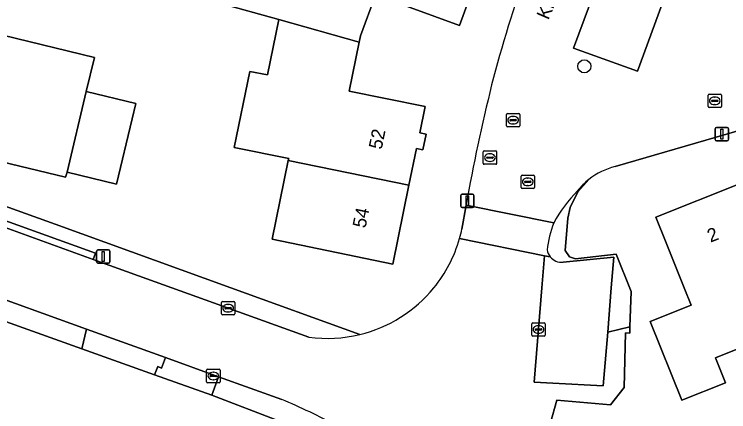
# Model space of a CAD drawing. Extents: x 162879 to 165540, y 384011 to 385181.
# Drawn here: x 164434.1 to 164487.3, y 384740.8 to 384770.4 of the extents above; entities that cross this region are included whole.
import ezdxf

# ---------------------------------------------------------------- set-up
doc = ezdxf.new("R2010")
doc.units = 0
for name, color, linetype in [('IMGEO_Boom', 7, 'Continuous'), ('IMGEO_Brandkraan', 7, 'Continuous'), ('IMGEO_Erf', 7, 'Continuous'), ('IMGEO_Groenvoorziening', 7, 'Continuous'), ('IMGEO_Kolk', 7, 'Continuous'), ('IMGEO_Lichtmast', 7, 'Continuous'), ('IMGEO_Muur', 7, 'Continuous'), ('IMGEO_Openbare_ruimte_label', 7, 'Continuous'), ('IMGEO_Pand', 7, 'Continuous'), ('IMGEO_Pand_nummerreeks', 7, 'Continuous'), ('IMGEO_Parkeervlak_open', 7, 'Continuous'), ('IMGEO_Rijbaan_lokaal_open', 7, 'Continuous'), ('IMGEO_Rioolput', 7, 'Continuous'), ('IMGEO_Voetpad_open', 7, 'Continuous')]:
    doc.layers.add(name, color=color, linetype=linetype)

msp = doc.modelspace()

# ---------------------------------------------------------------- linework, layer by layer
at = {"layer": 'IMGEO_Boom'}
msp.add_circle((164476.555, 384766.523), 0.489, dxfattribs=at)
at = {"layer": 'IMGEO_Brandkraan'}
for p, q in [((164469.021, 384759.289), (164469.021, 384760.141)), ((164469.096, 384760.215), (164469.948, 384760.215)), ((164469.28, 384759.709), (164469.28, 384759.721)), ((164469.323, 384759.758), (164469.721, 384759.758)), ((164469.509, 384759.995), (164469.534, 384759.995)), ((164469.764, 384759.721), (164469.764, 384759.709)), ((164470.022, 384760.141), (164470.022, 384759.289)), ((164469.948, 384759.215), (164469.096, 384759.215)), ((164469.718, 384759.672), (164469.32, 384759.672)), ((164469.532, 384759.435), (164469.507, 384759.435))]:
    msp.add_line(p, q, dxfattribs=at)
for points in [[(164469.021, 384759.289), (164469.021, 384760.141)], [(164469.096, 384760.215), (164469.948, 384760.215)], [(164470.022, 384760.141), (164470.022, 384759.289)], [(164469.948, 384759.215), (164469.096, 384759.215)]]:
    msp.add_lwpolyline(points, dxfattribs=at)
for centre, radius, start, end in [((164469.098, 384760.139), 0.0765, 91.552, 178.448), ((164469.098, 384760.139), 0.0765, 91.552, 178.448), ((164469.32, 384759.718), 0.0403, 85.8775, 175.7526), ((164469.317, 384759.708), 0.0366, 178.938, 274.7102), ((164469.721, 384759.715), 0.043, 264.8664, 352.4533), ((164469.725, 384759.72), 0.0386, 1.7309, 96.639), ((164469.946, 384760.139), 0.0765, 1.552, 88.448), ((164469.946, 384760.139), 0.0765, 1.552, 88.448), ((164469.098, 384759.291), 0.0765, 181.552, 268.448), ((164469.098, 384759.291), 0.0765, 181.552, 268.448), ((164469.946, 384759.291), 0.0765, 271.552, 358.448), ((164469.946, 384759.291), 0.0765, 271.552, 358.448)]:
    msp.add_arc(centre, radius, start, end, dxfattribs=at)
for centre, major_axis, ratio, start_param, end_param in [((164469.508, 384759.715), (-0.387, 0.002), 0.722429, 4.712389, 7.853982), ((164469.533, 384759.715), (-0.39, 0.002), 0.717154, 1.570796, 4.712389)]:
    msp.add_ellipse(centre, major_axis=major_axis, ratio=ratio, start_param=start_param, end_param=end_param, dxfattribs=at)
at = {"layer": 'IMGEO_Erf'}
for points in [[(164419.563, 384795.816), (164414.61, 384778.596), (164411.594, 384763.921), (164437.108, 384754.745), (164450.213, 384750), (164459.817, 384746.517)], [(164469.304, 384775.226), (164467.252, 384769.577), (164463.583, 384770.91)], [(164460.983, 384771.855), (164459.873, 384768.798), (164459.774, 384768.317), (164459.026, 384764.679), (164461.739, 384764.121), (164464.687, 384763.515), (164464.284, 384761.556), (164464.765, 384761.458), (164464.523, 384760.283), (164464.043, 384760.381), (164463.483, 384757.654), (164462.275, 384751.776), (164453.283, 384753.624), (164454.489, 384759.495), (164454.519, 384759.639), (164450.455, 384760.475), (164451.62, 384766.146), (164452.933, 384765.876), (164453.782, 384770.008), (164449.288, 384771.266)], [(164500, 384765.205), (164496.038, 384764.052), (164478.847, 384759.048)], [(164476.902, 384758.09), (164476.082, 384757.161), (164475.508, 384755.987), (164475.33, 384755.2), (164475.133, 384752.789), (164475.44, 384752.324), (164475.891, 384752.164), (164478.94, 384752.5), (164480.04, 384749.72), (164479.953, 384747.102), (164479.938, 384746.632), (164479.622, 384746.649), (164479.521, 384742.569), (164478.507, 384741.274), (164474.519, 384741.623), (164474.025, 384739.923), (164475.953, 384726.254), (164476.346, 384723.468), (164476.857, 384719.846), (164477.738, 384716.355), (164479.666, 384710.392), (164480.707, 384708.6)], [(164467.436, 384754.389), (164467.743, 384756.176)], [(164457.759, 384738.223), (164457.47, 384738.352), (164453.843, 384740.058), (164448.78, 384741.986), (164444.523, 384743.508), (164439.097, 384745.449), (164426.369, 384750), (164410.013, 384755.849), (164408.775, 384750), (164403.985, 384726.478), (164411.214, 384724.226), (164410.295, 384721.15), (164415.614, 384717.945), (164409.781, 384708.267), (164401.656, 384713.138), (164399.26, 384702.833), (164395, 384690.528), (164390.806, 384678.415), (164383.194, 384657.324), (164375.921, 384635.86), (164383.694, 384632.422)]]:
    msp.add_lwpolyline(points, dxfattribs=at)
for points in [[(164439.432, 384764.645), (164443.127, 384763.755), (164442.848, 384762.599), (164441.677, 384757.738), (164438.003, 384758.624), (164437.89, 384758.263), (164430.333, 384760.06), (164430.548, 384760.969), (164422.833, 384762.788), (164424.312, 384768.925), (164426.84, 384768.316), (164427.309, 384770.261), (164432.17, 384769.09), (164440.045, 384767.192)], [(164487.073, 384742.915), (164483.828, 384741.613), (164481.474, 384747.479), (164484.522, 384748.702), (164484.001, 384750), (164482.653, 384753.361), (164481.891, 384755.261), (164488.116, 384757.765), (164494.302, 384760.254), (164495.058, 384758.369), (164496.932, 384753.694), (164499.981, 384754.917), (164501.842, 384750.277), (164501.953, 384750), (164502.335, 384749.048), (164500, 384748.113), (164499.099, 384747.751), (164498.358, 384749.598), (164492.357, 384747.191), (164486.327, 384744.772)]]:
    msp.add_lwpolyline(points, close=True, dxfattribs=at)
for centre, radius, start, end in [((164567.756, 384739.725), 101.346, 155.20594, 165.48005), ((164605.881, 384731.497), 140.325, 166.1305, 169.8705), ((164480.158, 384753.933), 5.28, 104.3752, 128.0694), ((164456.82, 384756.64), 10.852, 344.1233, 348.0297), ((164457.31, 384756.521), 10.348, 320.938, 344.013), ((164457.396, 384756.489), 10.261, 283.6493, 320.7779)]:
    msp.add_arc(centre, radius, start, end, dxfattribs=at)
at = {"layer": 'IMGEO_Groenvoorziening'}
for points in [[(164475.508, 384755.987), (164476.082, 384757.161), (164476.902, 384758.09)], [(164474.972, 384751.918), (164478.757, 384752.299), (164478.568, 384750), (164478.296, 384746.697), (164479.953, 384747.102), (164480.04, 384749.72), (164478.94, 384752.5), (164475.891, 384752.164), (164475.44, 384752.324), (164475.133, 384752.789), (164475.33, 384755.2), (164475.508, 384755.987)]]:
    msp.add_lwpolyline(points, dxfattribs=at)
for centre, radius, start, end in [((164480.145, 384753.952), 5.257, 128.0835, 141.3144), ((164484.523, 384749.118), 11.742, 136.248, 150.769), ((164481.193, 384752.119), 7.438, 158.4396, 174.5667), ((164474.856, 384752.993), 1.08, 189.0565, 218.4655), ((164474.855, 384752.989), 1.078, 218.3257, 276.2148)]:
    msp.add_arc(centre, radius, start, end, dxfattribs=at)
at = {"layer": 'IMGEO_Kolk'}
for p, q in [((164485.779, 384763.522), (164485.779, 384764.374)), ((164485.854, 384764.448), (164486.706, 384764.448)), ((164486.038, 384763.942), (164486.038, 384763.954)), ((164486.081, 384763.991), (164486.479, 384763.991)), ((164486.267, 384764.228), (164486.292, 384764.228)), ((164486.522, 384763.954), (164486.522, 384763.942)), ((164486.78, 384764.374), (164486.78, 384763.522)), ((164486.706, 384763.448), (164485.854, 384763.448)), ((164486.476, 384763.905), (164486.078, 384763.905)), ((164486.29, 384763.668), (164486.265, 384763.668)), ((164471.841, 384757.484), (164471.841, 384758.336)), ((164471.916, 384758.41), (164472.768, 384758.41)), ((164472.329, 384758.19), (164472.354, 384758.19)), ((164472.842, 384758.336), (164472.842, 384757.484)), ((164472.1, 384757.904), (164472.1, 384757.916)), ((164472.538, 384757.867), (164472.14, 384757.867)), ((164472.143, 384757.953), (164472.541, 384757.953)), ((164472.352, 384757.63), (164472.327, 384757.63)), ((164472.584, 384757.916), (164472.584, 384757.904)), ((164472.768, 384757.41), (164471.916, 384757.41)), ((164449.505, 384748.058), (164449.505, 384748.91)), ((164449.58, 384748.984), (164450.432, 384748.984)), ((164449.807, 384748.527), (164450.205, 384748.527)), ((164449.993, 384748.764), (164450.018, 384748.764)), ((164450.506, 384748.91), (164450.506, 384748.058)), ((164450.432, 384747.984), (164449.58, 384747.984)), ((164449.764, 384748.478), (164449.764, 384748.49)), ((164450.202, 384748.441), (164449.804, 384748.441)), ((164450.016, 384748.204), (164449.991, 384748.204)), ((164450.248, 384748.49), (164450.248, 384748.478)), ((164472.639, 384746.469), (164472.639, 384747.321)), ((164472.714, 384747.395), (164473.566, 384747.395)), ((164472.941, 384746.938), (164473.339, 384746.938)), ((164473.127, 384747.175), (164473.152, 384747.175)), ((164473.64, 384747.321), (164473.64, 384746.469)), ((164473.566, 384746.395), (164472.714, 384746.395)), ((164472.898, 384746.889), (164472.898, 384746.901)), ((164473.336, 384746.852), (164472.938, 384746.852)), ((164473.15, 384746.615), (164473.125, 384746.615)), ((164473.382, 384746.901), (164473.382, 384746.889)), ((164448.405, 384743.001), (164448.405, 384743.853)), ((164448.48, 384743.927), (164449.332, 384743.927)), ((164449.406, 384743.853), (164449.406, 384743.001)), ((164448.664, 384743.421), (164448.664, 384743.433)), ((164449.102, 384743.384), (164448.704, 384743.384)), ((164448.707, 384743.47), (164449.105, 384743.47)), ((164448.893, 384743.707), (164448.918, 384743.707)), ((164449.148, 384743.433), (164449.148, 384743.421)), ((164449.332, 384742.927), (164448.48, 384742.927)), ((164448.916, 384743.147), (164448.891, 384743.147))]:
    msp.add_line(p, q, dxfattribs=at)
for points in [[(164485.779, 384763.522), (164485.779, 384764.374)], [(164485.854, 384764.448), (164486.706, 384764.448)], [(164486.78, 384764.374), (164486.78, 384763.522)], [(164486.706, 384763.448), (164485.854, 384763.448)], [(164471.841, 384757.484), (164471.841, 384758.336)], [(164471.916, 384758.41), (164472.768, 384758.41)], [(164472.842, 384758.336), (164472.842, 384757.484)], [(164472.768, 384757.41), (164471.916, 384757.41)], [(164449.505, 384748.058), (164449.505, 384748.91)], [(164449.58, 384748.984), (164450.432, 384748.984)], [(164450.506, 384748.91), (164450.506, 384748.058)], [(164450.432, 384747.984), (164449.58, 384747.984)], [(164472.639, 384746.469), (164472.639, 384747.321)], [(164472.714, 384747.395), (164473.566, 384747.395)], [(164473.64, 384747.321), (164473.64, 384746.469)], [(164473.566, 384746.395), (164472.714, 384746.395)], [(164448.405, 384743.001), (164448.405, 384743.853)], [(164448.48, 384743.927), (164449.332, 384743.927)], [(164449.406, 384743.853), (164449.406, 384743.001)], [(164449.332, 384742.927), (164448.48, 384742.927)]]:
    msp.add_lwpolyline(points, dxfattribs=at)
for centre, radius, start, end in [((164485.856, 384764.372), 0.0765, 91.552, 178.448), ((164485.856, 384764.372), 0.0765, 91.552, 178.448), ((164486.078, 384763.951), 0.0403, 85.8775, 175.7526), ((164486.483, 384763.953), 0.0386, 1.7309, 96.639), ((164486.704, 384764.372), 0.0765, 1.552, 88.448), ((164486.704, 384764.372), 0.0765, 1.552, 88.448), ((164485.856, 384763.524), 0.0765, 181.552, 268.448), ((164485.856, 384763.524), 0.0765, 181.552, 268.448), ((164486.075, 384763.941), 0.0366, 178.938, 274.7102), ((164486.479, 384763.948), 0.043, 264.8664, 352.4533), ((164486.704, 384763.524), 0.0765, 271.552, 358.448), ((164486.704, 384763.524), 0.0765, 271.552, 358.448), ((164471.918, 384758.334), 0.0765, 91.552, 178.448), ((164471.918, 384758.334), 0.0765, 91.552, 178.448), ((164472.766, 384758.334), 0.0765, 1.552, 88.448), ((164472.766, 384758.334), 0.0765, 1.552, 88.448), ((164472.14, 384757.913), 0.0403, 85.8775, 175.7526), ((164472.137, 384757.903), 0.0366, 178.938, 274.7102), ((164472.541, 384757.91), 0.043, 264.8664, 352.4533), ((164472.545, 384757.915), 0.0386, 1.7309, 96.639), ((164471.918, 384757.486), 0.0765, 181.552, 268.448), ((164471.918, 384757.486), 0.0765, 181.552, 268.448), ((164472.766, 384757.486), 0.0765, 271.552, 358.448), ((164472.766, 384757.486), 0.0765, 271.552, 358.448), ((164449.582, 384748.908), 0.0765, 91.552, 178.448), ((164449.582, 384748.908), 0.0765, 91.552, 178.448), ((164449.804, 384748.487), 0.0403, 85.8775, 175.7526), ((164450.209, 384748.489), 0.0386, 1.7309, 96.639), ((164450.43, 384748.908), 0.0765, 1.552, 88.448), ((164450.43, 384748.908), 0.0765, 1.552, 88.448), ((164449.582, 384748.06), 0.0765, 181.552, 268.448), ((164449.582, 384748.06), 0.0765, 181.552, 268.448), ((164449.801, 384748.477), 0.0366, 178.938, 274.7102), ((164450.205, 384748.484), 0.043, 264.8664, 352.4533), ((164450.43, 384748.06), 0.0765, 271.552, 358.448), ((164450.43, 384748.06), 0.0765, 271.552, 358.448), ((164472.716, 384747.319), 0.0765, 91.552, 178.448), ((164472.716, 384747.319), 0.0765, 91.552, 178.448), ((164472.938, 384746.898), 0.0403, 85.8775, 175.7526), ((164473.343, 384746.9), 0.0386, 1.7309, 96.639), ((164473.564, 384747.319), 0.0765, 1.552, 88.448), ((164473.564, 384747.319), 0.0765, 1.552, 88.448), ((164472.716, 384746.471), 0.0765, 181.552, 268.448), ((164472.716, 384746.471), 0.0765, 181.552, 268.448), ((164472.935, 384746.888), 0.0366, 178.938, 274.7102), ((164473.339, 384746.895), 0.043, 264.8664, 352.4533), ((164473.564, 384746.471), 0.0765, 271.552, 358.448), ((164473.564, 384746.471), 0.0765, 271.552, 358.448), ((164448.482, 384743.851), 0.0765, 91.552, 178.448), ((164448.482, 384743.851), 0.0765, 91.552, 178.448), ((164449.33, 384743.851), 0.0765, 1.552, 88.448), ((164449.33, 384743.851), 0.0765, 1.552, 88.448), ((164448.704, 384743.43), 0.0403, 85.8775, 175.7526), ((164448.701, 384743.42), 0.0366, 178.938, 274.7102), ((164449.105, 384743.427), 0.043, 264.8664, 352.4533), ((164449.109, 384743.432), 0.0386, 1.7309, 96.639), ((164448.482, 384743.003), 0.0765, 181.552, 268.448), ((164448.482, 384743.003), 0.0765, 181.552, 268.448), ((164449.33, 384743.003), 0.0765, 271.552, 358.448), ((164449.33, 384743.003), 0.0765, 271.552, 358.448)]:
    msp.add_arc(centre, radius, start, end, dxfattribs=at)
for centre, major_axis, ratio, start_param, end_param in [((164486.266, 384763.948), (-0.387, 0.002), 0.722429, 4.712389, 7.853982), ((164486.291, 384763.948), (-0.39, 0.002), 0.717154, 1.570796, 4.712389), ((164472.328, 384757.91), (-0.387, 0.002), 0.722429, 4.712389, 7.853982), ((164472.353, 384757.91), (-0.39, 0.002), 0.717154, 1.570796, 4.712389), ((164449.992, 384748.484), (-0.387, 0.002), 0.722429, 4.712389, 7.853982), ((164450.017, 384748.484), (-0.39, 0.002), 0.717154, 1.570796, 4.712389), ((164473.126, 384746.895), (-0.387, 0.002), 0.722429, 4.712389, 7.853982), ((164473.151, 384746.895), (-0.39, 0.002), 0.717154, 1.570796, 4.712389), ((164448.892, 384743.427), (-0.387, 0.002), 0.722429, 4.712389, 7.853982), ((164448.917, 384743.427), (-0.39, 0.002), 0.717154, 1.570796, 4.712389)]:
    msp.add_ellipse(centre, major_axis=major_axis, ratio=ratio, start_param=start_param, end_param=end_param, dxfattribs=at)
at = {"layer": 'IMGEO_Lichtmast'}
for p, q in [((164486.314, 384761.056), (164486.314, 384761.856)), ((164486.314, 384761.856), (164486.314, 384761.056)), ((164486.414, 384761.956), (164487.204, 384761.956)), ((164487.204, 384761.956), (164486.414, 384761.956)), ((164487.304, 384761.856), (164487.304, 384761.056)), ((164487.304, 384761.056), (164487.304, 384761.856)), ((164487.204, 384760.956), (164486.414, 384760.956)), ((164486.414, 384760.956), (164487.204, 384760.956)), ((164467.341, 384756.083), (164467.341, 384756.883)), ((164467.341, 384756.883), (164467.341, 384756.083)), ((164467.441, 384756.983), (164468.231, 384756.983)), ((164468.231, 384756.983), (164467.441, 384756.983)), ((164468.331, 384756.883), (164468.331, 384756.083)), ((164468.331, 384756.083), (164468.331, 384756.883)), ((164468.231, 384755.983), (164467.441, 384755.983)), ((164467.441, 384755.983), (164468.231, 384755.983)), ((164440.304, 384752.838), (164441.094, 384752.838)), ((164441.094, 384752.838), (164440.304, 384752.838)), ((164440.204, 384751.938), (164440.204, 384752.738)), ((164440.204, 384752.738), (164440.204, 384751.938)), ((164441.194, 384752.738), (164441.194, 384751.938)), ((164441.194, 384751.938), (164441.194, 384752.738)), ((164441.094, 384751.838), (164440.304, 384751.838)), ((164440.304, 384751.838), (164441.094, 384751.838))]:
    msp.add_line(p, q, dxfattribs=at)
for points in [[(164486.734, 384761.831), (164486.884, 384761.831), (164486.884, 384761.081), (164486.734, 384761.081), (164486.734, 384761.831)], [(164467.761, 384756.858), (164467.911, 384756.858), (164467.911, 384756.108), (164467.761, 384756.108), (164467.761, 384756.858)], [(164440.624, 384752.713), (164440.774, 384752.713), (164440.774, 384751.963), (164440.624, 384751.963), (164440.624, 384752.713)]]:
    msp.add_lwpolyline(points, dxfattribs=at)
for centre, start, end in [((164486.414, 384761.856), 90, 180), ((164486.414, 384761.856), 90, 180), ((164487.204, 384761.856), 0, 90), ((164487.204, 384761.856), 360, 90), ((164486.414, 384761.056), 180, 270), ((164486.414, 384761.056), 180, 270), ((164487.204, 384761.056), 270, 0), ((164487.204, 384761.056), 270, 0), ((164467.441, 384756.883), 90, 180), ((164467.441, 384756.883), 90, 180), ((164468.231, 384756.883), 0, 90), ((164468.231, 384756.883), 360, 90), ((164467.441, 384756.083), 180, 270), ((164467.441, 384756.083), 180, 270), ((164468.231, 384756.083), 270, 0), ((164468.231, 384756.083), 270, 0), ((164440.304, 384752.738), 90, 180), ((164440.304, 384752.738), 90, 180), ((164441.094, 384752.738), 0, 90), ((164441.094, 384752.738), 360, 90), ((164440.304, 384751.938), 180, 270), ((164440.304, 384751.938), 180, 270), ((164441.094, 384751.938), 270, 0), ((164441.094, 384751.938), 270, 0)]:
    msp.add_arc(centre, 0.1, start, end, dxfattribs=at)
at = {"layer": 'IMGEO_Muur'}
msp.add_lwpolyline([(164479.938, 384746.632), (164479.622, 384746.649), (164479.521, 384742.569), (164478.507, 384741.274), (164474.519, 384741.623), (164474.025, 384739.923), (164475.953, 384726.254)], dxfattribs=at)
at = {"layer": 'IMGEO_Pand'}
for points in [[(164453.782, 384770.008), (164459.774, 384768.317), (164459.873, 384768.798), (164460.983, 384771.855), (164463.583, 384770.91), (164467.252, 384769.577), (164469.304, 384775.226), (164460.714, 384778.332), (164459.491, 384774.97), (164456.436, 384776.081), (164455.636, 384773.88), (164455.25, 384774.02), (164450.802, 384775.637), (164449.288, 384771.266)], [(164439.432, 384764.645), (164440.045, 384767.192), (164432.17, 384769.09), (164427.309, 384770.261), (164426.84, 384768.316), (164424.312, 384768.925), (164422.833, 384762.788), (164430.548, 384760.969), (164430.333, 384760.06), (164437.89, 384758.263), (164438.003, 384758.624)], [(164453.782, 384770.008), (164452.933, 384765.876), (164451.62, 384766.146), (164450.455, 384760.475), (164454.519, 384759.639), (164454.489, 384759.495), (164463.483, 384757.654), (164464.043, 384760.381), (164464.523, 384760.283), (164464.765, 384761.458), (164464.284, 384761.556), (164464.687, 384763.515), (164461.739, 384764.121), (164459.026, 384764.679), (164459.774, 384768.317)], [(164442.848, 384762.599), (164443.127, 384763.755), (164439.432, 384764.645), (164438.003, 384758.624), (164441.677, 384757.738)], [(164463.483, 384757.654), (164454.489, 384759.495), (164453.283, 384753.624), (164462.275, 384751.776)], [(164492.357, 384747.191), (164491.23, 384750), (164488.116, 384757.765), (164481.891, 384755.261), (164482.653, 384753.361), (164484.001, 384750), (164484.522, 384748.702), (164481.474, 384747.479), (164483.828, 384741.613), (164487.073, 384742.915), (164486.327, 384744.772)]]:
    msp.add_lwpolyline(points, close=True, dxfattribs=at)
at = {"layer": 'IMGEO_Parkeervlak_open'}
msp.add_lwpolyline([(164480.516, 384766.169), (164483.975, 384775.608), (164479.244, 384777.314), (164475.76, 384767.867)], close=True, dxfattribs=at)
for points in [[(164474.01, 384752.321), (164473.598, 384752.4), (164473.398, 384750), (164472.812, 384742.971), (164474.205, 384742.88), (164477.967, 384742.699), (164478.296, 384746.697), (164478.568, 384750)], [(164478.568, 384750), (164478.757, 384752.299), (164474.972, 384751.918)]]:
    msp.add_lwpolyline(points, dxfattribs=at)
msp.add_arc((164474.855, 384752.989), 1.078, 218.3257, 276.2148, dxfattribs=at)
at = {"layer": 'IMGEO_Rijbaan_lokaal_open'}
msp.add_lwpolyline([(164480.516, 384766.169), (164475.76, 384767.867), (164479.244, 384777.314), (164483.975, 384775.608)], close=True, dxfattribs=at)
for points in [[(164478.847, 384759.048), (164496.038, 384764.052), (164494.751, 384769.111)], [(164456.027, 384746.319), (164450.147, 384748.432), (164445.81, 384750), (164439.957, 384752.116), (164433.653, 384754.395), (164431.386, 384755.209), (164425.842, 384757.208), (164418.735, 384759.769), (164418.543, 384759.83), (164416.747, 384755.148), (164423.795, 384752.638), (164430.894, 384750), (164439.46, 384746.913), (164445.334, 384744.797), (164449.3, 384743.369), (164453.999, 384741.678)], [(164474.276, 384754.852), (164467.743, 384756.176), (164467.436, 384754.389)], [(164467.743, 384756.176), (164474.276, 384754.852)], [(164469.372, 384729.879), (164470.705, 384727.748), (164469.487, 384726.957), (164470.635, 384724.625), (164475.953, 384726.254), (164474.025, 384739.923), (164474.519, 384741.623), (164478.507, 384741.274), (164479.521, 384742.569), (164479.622, 384746.649), (164479.938, 384746.632), (164479.953, 384747.102), (164478.296, 384746.697), (164477.967, 384742.699), (164474.205, 384742.88), (164472.812, 384742.971), (164473.398, 384750), (164473.598, 384752.4), (164467.258, 384753.671)], [(164467.258, 384753.671), (164473.598, 384752.4), (164474.01, 384752.321)]]:
    msp.add_lwpolyline(points, dxfattribs=at)
for centre, radius, start, end in [((164567.756, 384739.725), 101.346, 155.20594, 165.48005), ((164605.881, 384731.497), 140.325, 166.1305, 169.8705), ((164480.158, 384753.933), 5.28, 104.3752, 128.0694), ((164480.145, 384753.952), 5.257, 128.0835, 141.3144), ((164484.523, 384749.118), 11.742, 136.248, 150.769), ((164456.82, 384756.64), 10.852, 344.1233, 348.0297), ((164481.193, 384752.119), 7.438, 158.4396, 174.5667), ((164457.31, 384756.521), 10.348, 320.938, 344.013), ((164474.856, 384752.993), 1.08, 189.0565, 218.4655), ((164457.396, 384756.489), 10.261, 283.6493, 320.7779), ((164457.4, 384756.417), 10.191, 262.2592, 283.7219), ((164433.747, 384693.779), 52.005, 62.0401, 67.0817)]:
    msp.add_arc(centre, radius, start, end, dxfattribs=at)
at = {"layer": 'IMGEO_Rioolput'}
for p, q in [((164470.748, 384762.08), (164470.748, 384762.932)), ((164470.823, 384763.006), (164471.675, 384763.006)), ((164471.749, 384762.932), (164471.749, 384762.08)), ((164471.007, 384762.5), (164471.007, 384762.512)), ((164471.445, 384762.463), (164471.047, 384762.463)), ((164471.05, 384762.549), (164471.448, 384762.549)), ((164471.236, 384762.786), (164471.261, 384762.786)), ((164471.491, 384762.512), (164471.491, 384762.5)), ((164471.675, 384762.006), (164470.823, 384762.006)), ((164471.259, 384762.226), (164471.234, 384762.226))]:
    msp.add_line(p, q, dxfattribs=at)
for points in [[(164470.748, 384762.08), (164470.748, 384762.932)], [(164470.823, 384763.006), (164471.675, 384763.006)], [(164471.749, 384762.932), (164471.749, 384762.08)], [(164471.675, 384762.006), (164470.823, 384762.006)]]:
    msp.add_lwpolyline(points, dxfattribs=at)
for centre, radius, start, end in [((164470.825, 384762.93), 0.0765, 91.552, 178.448), ((164470.825, 384762.93), 0.0765, 91.552, 178.448), ((164471.673, 384762.93), 0.0765, 1.552, 88.448), ((164471.673, 384762.93), 0.0765, 1.552, 88.448), ((164471.047, 384762.509), 0.0403, 85.8775, 175.7526), ((164471.044, 384762.499), 0.0366, 178.938, 274.7102), ((164471.448, 384762.506), 0.043, 264.8664, 352.4533), ((164471.452, 384762.511), 0.0386, 1.7309, 96.639), ((164470.825, 384762.082), 0.0765, 181.552, 268.448), ((164470.825, 384762.082), 0.0765, 181.552, 268.448), ((164471.673, 384762.082), 0.0765, 271.552, 358.448), ((164471.673, 384762.082), 0.0765, 271.552, 358.448)]:
    msp.add_arc(centre, radius, start, end, dxfattribs=at)
for centre, major_axis, ratio, start_param, end_param in [((164471.235, 384762.506), (-0.387, 0.002), 0.722429, 4.712389, 7.853982), ((164471.26, 384762.506), (-0.39, 0.002), 0.717154, 1.570796, 4.712389)]:
    msp.add_ellipse(centre, major_axis=major_axis, ratio=ratio, start_param=start_param, end_param=end_param, dxfattribs=at)
at = {"layer": 'IMGEO_Voetpad_open'}
for points in [[(164459.817, 384746.517), (164450.213, 384750), (164437.108, 384754.745), (164411.594, 384763.921)], [(164413.013, 384761.931), (164416.765, 384760.5), (164418.543, 384759.83), (164418.735, 384759.769), (164425.842, 384757.208), (164431.386, 384755.209), (164431.555, 384755.679), (164440.126, 384752.586), (164439.957, 384752.116), (164445.81, 384750), (164450.147, 384748.432), (164456.027, 384746.319)], [(164410.28, 384757.074), (164410.013, 384755.849), (164426.369, 384750), (164439.097, 384745.449), (164439.46, 384746.913), (164430.894, 384750), (164423.795, 384752.638), (164416.747, 384755.148)], [(164453.999, 384741.678), (164449.3, 384743.369), (164448.78, 384741.986), (164453.843, 384740.058), (164457.47, 384738.352), (164458.13, 384739.713)]]:
    msp.add_lwpolyline(points, dxfattribs=at)
for points in [[(164431.386, 384755.209), (164433.653, 384754.395), (164439.957, 384752.116), (164440.126, 384752.586), (164431.555, 384755.679)], [(164445.334, 384744.797), (164439.46, 384746.913), (164439.097, 384745.449), (164444.523, 384743.508), (164444.766, 384744.127), (164445.037, 384744.007)], [(164449.3, 384743.369), (164445.334, 384744.797), (164445.037, 384744.007), (164444.766, 384744.127), (164444.523, 384743.508), (164448.78, 384741.986)]]:
    msp.add_lwpolyline(points, close=True, dxfattribs=at)
for centre, radius, start, end in [((164457.4, 384756.417), 10.191, 262.2592, 283.7219), ((164433.747, 384693.779), 52.005, 62.0401, 67.0817)]:
    msp.add_arc(centre, radius, start, end, dxfattribs=at)

# ---------------------------------------------------------------- texts
at = {"layer": 'IMGEO_Openbare_ruimte_label'}
msp.add_text('Krommenbeemd', height=1, rotation=66.666, dxfattribs=at).set_placement((164473.873, 384769.934))
at = {"layer": 'IMGEO_Pand_nummerreeks'}
for s, rotation, p in [('52', 78.3891, (164461.448, 384760.275)), ('54', 78.3891, (164460.243, 384754.408)), ('2', 21.9151, (164485.961, 384753.363))]:
    msp.add_text(s, height=1, rotation=rotation, dxfattribs=at).set_placement(p)

doc.saveas('drawing.dxf')
